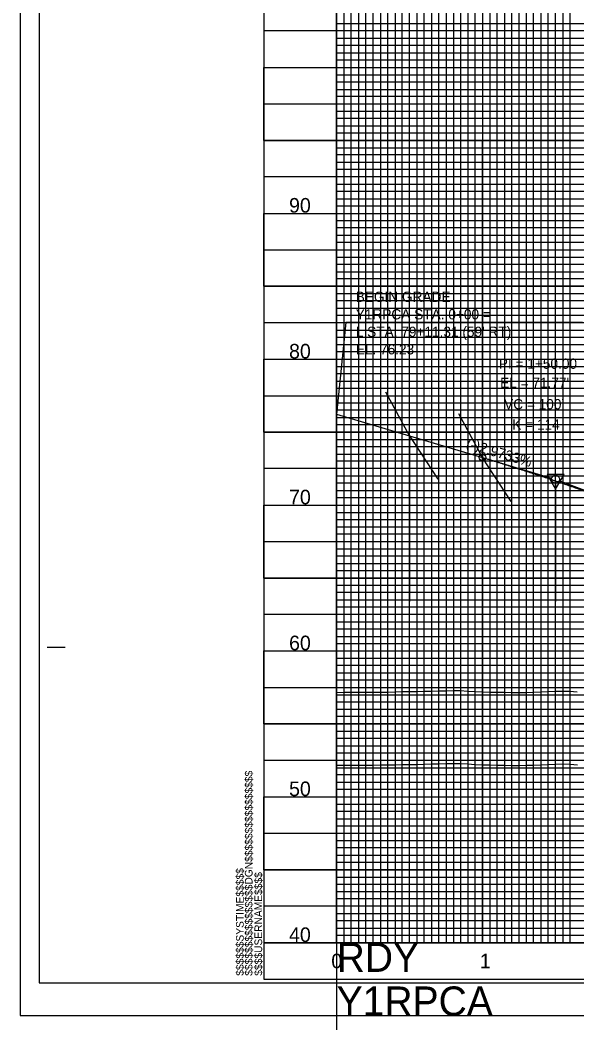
# Model space of a CAD drawing. Extents: x 2345490 to 2436403, y 465165 to 573888.
# Drawn here: x 2410678 to 2411060, y 544801 to 545488 of the extents above; entities that cross this region are included whole.
import ezdxf

# ---------------------------------------------------------------- set-up
doc = ezdxf.new("R2010")
doc.units = 0
for name, color, linetype in [('Old_Level_1', 7, 'Continuous'), ('Old_Level_18', 7, 'Continuous'), ('Old_Level_2', 7, 'Continuous'), ('Old_Level_40', 7, 'Continuous'), ('Old_Level_41', 7, 'Continuous'), ('Old_Level_42', 7, 'Continuous'), ('Old_Level_43', 7, 'Continuous'), ('Old_Level_50', 7, 'Continuous'), ('Old_Level_51', 7, 'Continuous'), ('Old_Level_52', 7, 'Continuous'), ('Old_Level_57', 7, 'Continuous'), ('Old_Level_61', 7, 'Continuous'), ('Old_Level_63', 7, 'Continuous')]:
    doc.layers.add(name, color=color, linetype=linetype)

msp = doc.modelspace()

# ---------------------------------------------------------------- linework, layer by layer
at = {"layer": 'Old_Level_1'}
msp.add_lwpolyline([(2410895.325, 544977.168), (2410900.325, 544977.19), (2410905.325, 544977.22475), (2410910.325, 544977.25925), (2410915.325, 544977.2935), (2410920.325, 544977.32775), (2410925.325, 544977.3615), (2410930.325, 544977.39525), (2410935.325, 544977.53275), (2410940.325, 544977.6745), (2410945.325, 544977.679), (2410950.325, 544977.806), (2410955.325, 544977.9325), (2410960.325, 544978.059), (2410965.325, 544978.18525), (2410970.325, 544978.311), (2410975.325, 544978.4365), (2410980.325, 544978.43975), (2410985.325, 544978.08475), (2410990.325, 544977.73025), (2410995.325, 544977.458), (2411000.325, 544977.3685), (2411005.325, 544977.2795), (2411010.325, 544977.19125), (2411015.325, 544977.1035), (2411020.325, 544977.01625), (2411025.325, 544977.147), (2411030.325, 544977.332), (2411035.325, 544977.51725), (2411040.325, 544977.70275), (2411045.325, 544977.8885), (2411050.325, 544978.0745), (2411055.325, 544977.90775), (2411060.325, 544977.41125)], dxfattribs=at)
at = {"layer": 'Old_Level_18'}
msp.add_line((2410845.325, 544830.52975), (2410845.325, 544830.52975), dxfattribs=at)
msp.add_line((2410845.325, 544830.52975), (2410845.325, 544830.52975), dxfattribs=at)
msp.add_lwpolyline([(2412345.325, 545880.52975), (2410845.325, 545880.52975), (2410845.325, 544830.52975), (2412345.325, 544830.52975)], close=True, dxfattribs=at)
at = {"layer": 'Old_Level_2'}
for p, q in [((2410901.545, 545280.7135), (2410895.325, 545217.8295)), ((2411063.7915, 545280.7135), (2410901.545, 545280.7135)), ((2410895.325, 545217.8295), (2410995.325, 545188.10725)), ((2410995.325, 545188.10725), (2411042.689, 545174.02925)), ((2411095.325, 545154.00725), (2411047.89175, 545172.25825))]:
    msp.add_line(p, q, dxfattribs=at)
msp.add_lwpolyline([(2411051.25075, 545176.5305), (2411039.50825, 545176.516), (2411045.39175, 545166.39775)], close=True, dxfattribs=at)
for centre, radius in [((2410995.325, 545188.10725), 2.25), ((2411045.325, 545173.246), 2.75), ((2411045.325, 545173.246), 2.75)]:
    msp.add_circle(centre, radius, dxfattribs=at)
msp.add_spline([(2410995.325, 545188.10725), (2410997.325, 545187.511), (2410999.325, 545186.91125), (2411001.325, 545186.308), (2411003.325, 545185.70125), (2411005.325, 545185.09125), (2411007.325, 545184.4775), (2411009.325, 545183.86025), (2411011.325, 545183.2395), (2411013.325, 545182.61525), (2411015.325, 545181.9875), (2411017.325, 545181.3565), (2411019.325, 545180.72175), (2411021.325, 545180.0835), (2411023.325, 545179.44175), (2411025.325, 545178.7965), (2411027.325, 545178.14775), (2411029.325, 545177.4955), (2411031.325, 545176.83975), (2411033.325, 545176.1805), (2411035.325, 545175.51775), (2411037.325, 545174.8515), (2411039.325, 545174.18175), (2411041.325, 545173.5085), (2411043.325, 545172.83175), (2411045.325, 545172.1515), (2411047.325, 545171.46775), (2411049.325, 545170.7805), (2411051.325, 545170.08975), (2411053.325, 545169.3955), (2411055.325, 545168.69775), (2411057.325, 545167.9965), (2411059.325, 545167.29175), (2411061.325, 545166.5835), (2411063.325, 545165.87175), (2411065.325, 545165.1565), (2411067.325, 545164.43775), (2411069.325, 545163.7155), (2411071.325, 545162.98975), (2411073.325, 545162.2605), (2411075.325, 545161.5275), (2411077.325, 545160.79125), (2411079.325, 545160.0515), (2411081.325, 545159.30825), (2411083.325, 545158.5615), (2411085.325, 545157.81125), (2411087.325, 545157.05725), (2411089.325, 545156.3), (2411091.325, 545155.53925), (2411093.325, 545154.775), (2411095.325, 545154.00725)], degree=3, dxfattribs=at)
at = {"layer": 'Old_Level_40'}
msp.add_line((2410845.325, 544830.52975), (2410845.325, 544830.52975), dxfattribs=at)
msp.add_line((2410845.325, 544830.52975), (2410845.325, 544830.52975), dxfattribs=at)
msp.add_line((2410845.325, 544830.52975), (2410845.325, 544830.52975), dxfattribs=at)
msp.add_line((2410845.325, 544830.52975), (2410845.325, 544830.52975), dxfattribs=at)
at = {"layer": 'Old_Level_41'}
for p, q in [((2410696.825, 545058.02975), (2410709.325, 545058.02975)), ((2412345.325, 544855.52975), (2410845.325, 544855.52975))]:
    msp.add_line(p, q, dxfattribs=at)
for points in [[(2410845.325, 545880.52975), (2410895.325, 545880.52975), (2410895.325, 544855.52975), (2410945.325, 544855.52975), (2410945.325, 545880.52975), (2410995.325, 545880.52975), (2410995.325, 544855.52975), (2411045.325, 544855.52975), (2411045.325, 545880.52975), (2411095.325, 545880.52975), (2411095.325, 544855.52975), (2411145.325, 544855.52975), (2411145.325, 545880.52975), (2411195.325, 545880.52975), (2411195.325, 544855.52975), (2411245.325, 544855.52975), (2411245.325, 545880.52975), (2411295.325, 545880.52975), (2411295.325, 544855.52975), (2411345.325, 544855.52975), (2411345.325, 545880.52975), (2411395.325, 545880.52975), (2411395.325, 544855.52975), (2411445.325, 544855.52975)], [(2410920.325, 544855.52975), (2410920.325, 545880.52975), (2410970.325, 545880.52975), (2410970.325, 544855.52975), (2411020.325, 544855.52975), (2411020.325, 545880.52975), (2411070.325, 545880.52975), (2411070.325, 544855.52975), (2411120.325, 544855.52975), (2411120.325, 545880.52975), (2411170.325, 545880.52975), (2411170.325, 544855.52975), (2411220.325, 544855.52975), (2411220.325, 545880.52975), (2411270.325, 545880.52975), (2411270.325, 544855.52975), (2411320.325, 544855.52975), (2411320.325, 545880.52975), (2411370.325, 545880.52975), (2411370.325, 544855.52975), (2411420.325, 544855.52975), (2411420.325, 545880.52975), (2411470.325, 545880.52975)], [(2412345.325, 545480.52975), (2410845.325, 545480.52975), (2410845.325, 545430.52975), (2412345.325, 545430.52975)], [(2412345.325, 545380.52975), (2410845.325, 545380.52975), (2410845.325, 545330.52975), (2412345.325, 545330.52975)], [(2412345.325, 545280.52975), (2410845.325, 545280.52975), (2410845.325, 545230.52975), (2412345.325, 545230.52975)], [(2412345.325, 545205.52975), (2410845.325, 545205.52975), (2410845.325, 545255.52975), (2412345.325, 545255.52975)], [(2412345.325, 545180.52975), (2410845.325, 545180.52975), (2410845.325, 545130.52975), (2412345.325, 545130.52975)], [(2412345.325, 545105.52975), (2410845.325, 545105.52975), (2410845.325, 545155.52975), (2412345.325, 545155.52975)], [(2412345.325, 545080.52975), (2410845.325, 545080.52975), (2410845.325, 545030.52975), (2412345.325, 545030.52975)], [(2412345.325, 544980.52975), (2410845.325, 544980.52975), (2410845.325, 544930.52975), (2412345.325, 544930.52975)], [(2412345.325, 544905.52975), (2410845.325, 544905.52975), (2410845.325, 544955.52975), (2412345.325, 544955.52975)], [(2412345.325, 544880.52975), (2410845.325, 544880.52975)], [(2410882.825, 544830.52975), (2410882.825, 544830.52975)]]:
    msp.add_lwpolyline(points, dxfattribs=at)
at = {"layer": 'Old_Level_42'}
for points in [[(2412345.325, 545405.52975), (2410845.325, 545405.52975), (2410845.325, 545455.52975), (2412345.325, 545455.52975)], [(2412345.325, 545305.52975), (2410845.325, 545305.52975), (2410845.325, 545355.52975), (2412345.325, 545355.52975)], [(2412345.325, 545005.52975), (2410845.325, 545005.52975), (2410845.325, 545055.52975), (2412345.325, 545055.52975)]]:
    msp.add_lwpolyline(points, dxfattribs=at)
at = {"layer": 'Old_Level_43'}
for points in [[(2410900.325, 545880.52975), (2410900.325, 544855.52975), (2410905.325, 544855.52975), (2410905.325, 545880.52975)], [(2410910.325, 545880.52975), (2410910.325, 544855.52975), (2410915.325, 544855.52975), (2410915.325, 545880.52975)], [(2410925.325, 545880.52975), (2410925.325, 544855.52975), (2410930.325, 544855.52975), (2410930.325, 545880.52975)], [(2410935.325, 545880.52975), (2410935.325, 544855.52975), (2410940.325, 544855.52975), (2410940.325, 545880.52975)], [(2410950.325, 545880.52975), (2410950.325, 544855.52975), (2410955.325, 544855.52975), (2410955.325, 545880.52975)], [(2410960.325, 545880.52975), (2410960.325, 544855.52975), (2410965.325, 544855.52975), (2410965.325, 545880.52975)], [(2410975.325, 545880.52975), (2410975.325, 544855.52975), (2410980.325, 544855.52975), (2410980.325, 545880.52975)], [(2410985.325, 545880.52975), (2410985.325, 544855.52975), (2410990.325, 544855.52975), (2410990.325, 545880.52975)], [(2411000.325, 545880.52975), (2411000.325, 544855.52975), (2411005.325, 544855.52975), (2411005.325, 545880.52975)], [(2411010.325, 545880.52975), (2411010.325, 544855.52975), (2411015.325, 544855.52975), (2411015.325, 545880.52975)], [(2411025.325, 545880.52975), (2411025.325, 544855.52975), (2411030.325, 544855.52975), (2411030.325, 545880.52975)], [(2411035.325, 545880.52975), (2411035.325, 544855.52975), (2411040.325, 544855.52975), (2411040.325, 545880.52975)], [(2411050.325, 545880.52975), (2411050.325, 544855.52975), (2411055.325, 544855.52975), (2411055.325, 545880.52975)], [(2412295.325, 545485.52975), (2410895.325, 545485.52975), (2410895.325, 545475.52975), (2412295.325, 545475.52975)], [(2412295.325, 545470.52975), (2410895.325, 545470.52975), (2410895.325, 545465.52975), (2412295.325, 545465.52975)], [(2412295.325, 545460.52975), (2410895.325, 545460.52975), (2410895.325, 545450.52975), (2412295.325, 545450.52975)], [(2412295.325, 545445.52975), (2410895.325, 545445.52975), (2410895.325, 545440.52975), (2412295.325, 545440.52975)], [(2412295.325, 545435.52975), (2410895.325, 545435.52975), (2410895.325, 545425.52975), (2412295.325, 545425.52975)], [(2412295.325, 545420.52975), (2410895.325, 545420.52975), (2410895.325, 545415.52975), (2412295.325, 545415.52975)], [(2412295.325, 545410.52975), (2410895.325, 545410.52975), (2410895.325, 545400.52975), (2412295.325, 545400.52975)], [(2412295.325, 545395.52975), (2410895.325, 545395.52975), (2410895.325, 545390.52975), (2412295.325, 545390.52975)], [(2412295.325, 545385.52975), (2410895.325, 545385.52975), (2410895.325, 545375.52975), (2412295.325, 545375.52975)], [(2412295.325, 545370.52975), (2410895.325, 545370.52975), (2410895.325, 545365.52975), (2412295.325, 545365.52975)], [(2412295.325, 545360.52975), (2410895.325, 545360.52975)], [(2410895.325, 545350.52975), (2412295.325, 545350.52975)], [(2412295.325, 545345.52975), (2410895.325, 545345.52975), (2410895.325, 545340.52975), (2412295.325, 545340.52975)], [(2412295.325, 545335.52975), (2410895.325, 545335.52975), (2410895.325, 545325.52975), (2412295.325, 545325.52975)], [(2412295.325, 545320.52975), (2410895.325, 545320.52975), (2410895.325, 545315.52975), (2412295.325, 545315.52975)], [(2412295.325, 545310.52975), (2410895.325, 545310.52975), (2410895.325, 545300.52975), (2412295.325, 545300.52975)], [(2412295.325, 545295.52975), (2410895.325, 545295.52975), (2410895.325, 545290.52975), (2412295.325, 545290.52975)], [(2412295.325, 545285.52975), (2410895.325, 545285.52975), (2410895.325, 545275.52975), (2412295.325, 545275.52975)], [(2412295.325, 545270.52975), (2410895.325, 545270.52975), (2410895.325, 545265.52975), (2412295.325, 545265.52975)], [(2412295.325, 545260.52975), (2410895.325, 545260.52975), (2410895.325, 545250.52975), (2412295.325, 545250.52975)], [(2412295.325, 545245.52975), (2410895.325, 545245.52975), (2410895.325, 545240.52975), (2412295.325, 545240.52975)], [(2412295.325, 545235.52975), (2410895.325, 545235.52975), (2410895.325, 545225.52975), (2412295.325, 545225.52975)], [(2412295.325, 545220.52975), (2410895.325, 545220.52975), (2410895.325, 545215.52975), (2412295.325, 545215.52975)], [(2412295.325, 545210.52975), (2410895.325, 545210.52975), (2410895.325, 545200.52975), (2412295.325, 545200.52975)], [(2412295.325, 545195.52975), (2410895.325, 545195.52975), (2410895.325, 545190.52975), (2412295.325, 545190.52975)], [(2412295.325, 545185.52975), (2410895.325, 545185.52975), (2410895.325, 545175.52975), (2412295.325, 545175.52975)], [(2412295.325, 545170.52975), (2410895.325, 545170.52975), (2410895.325, 545165.52975), (2412295.325, 545165.52975)], [(2412295.325, 545160.52975), (2410895.325, 545160.52975), (2410895.325, 545150.52975), (2412295.325, 545150.52975)], [(2412295.325, 545145.52975), (2410895.325, 545145.52975), (2410895.325, 545140.52975), (2412295.325, 545140.52975)], [(2412295.325, 545135.52975), (2410895.325, 545135.52975), (2410895.325, 545125.52975), (2412295.325, 545125.52975)], [(2412295.325, 545120.52975), (2410895.325, 545120.52975), (2410895.325, 545115.52975), (2412295.325, 545115.52975)], [(2412295.325, 545110.52975), (2410895.325, 545110.52975), (2410895.325, 545100.52975), (2412295.325, 545100.52975)], [(2412295.325, 545095.52975), (2410895.325, 545095.52975), (2410895.325, 545090.52975), (2412295.325, 545090.52975)], [(2412295.325, 545085.52975), (2410895.325, 545085.52975), (2410895.325, 545075.52975), (2412295.325, 545075.52975)], [(2412295.325, 545070.52975), (2410895.325, 545070.52975), (2410895.325, 545065.52975), (2412295.325, 545065.52975)], [(2412295.325, 545060.52975), (2410895.325, 545060.52975)], [(2410895.325, 545050.52975), (2412295.325, 545050.52975)], [(2412295.325, 545045.52975), (2410895.325, 545045.52975), (2410895.325, 545040.52975), (2412295.325, 545040.52975)], [(2412295.325, 545035.52975), (2410895.325, 545035.52975)], [(2410895.325, 545025.52975), (2412295.325, 545025.52975)], [(2412295.325, 545020.52975), (2410895.325, 545020.52975), (2410895.325, 545015.52975), (2412295.325, 545015.52975)], [(2412295.325, 545010.52975), (2410895.325, 545010.52975), (2410895.325, 545000.52975), (2412295.325, 545000.52975)], [(2412295.325, 544995.52975), (2410895.325, 544995.52975), (2410895.325, 544990.52975), (2412295.325, 544990.52975)], [(2412295.325, 544985.52975), (2410895.325, 544985.52975), (2410895.325, 544975.52975), (2412295.325, 544975.52975)], [(2412295.325, 544970.52975), (2410895.325, 544970.52975), (2410895.325, 544965.52975), (2412295.325, 544965.52975)], [(2412295.325, 544960.52975), (2410895.325, 544960.52975), (2410895.325, 544950.52975), (2412295.325, 544950.52975)], [(2412295.325, 544945.52975), (2410895.325, 544945.52975), (2410895.325, 544940.52975), (2412295.325, 544940.52975)], [(2412295.325, 544935.52975), (2410895.325, 544935.52975), (2410895.325, 544925.52975), (2412295.325, 544925.52975)], [(2412295.325, 544920.52975), (2410895.325, 544920.52975), (2410895.325, 544915.52975), (2412295.325, 544915.52975)], [(2412295.325, 544910.52975), (2410895.325, 544910.52975), (2410895.325, 544900.52975), (2412295.325, 544900.52975)], [(2412295.325, 544895.52975), (2410895.325, 544895.52975), (2410895.325, 544890.52975), (2412295.325, 544890.52975)], [(2412295.325, 544885.52975), (2410895.325, 544885.52975), (2410895.325, 544875.52975), (2412295.325, 544875.52975)], [(2412295.325, 544870.52975), (2410895.325, 544870.52975), (2410895.325, 544865.52975), (2412295.325, 544865.52975)], [(2412295.325, 544860.52975), (2410895.325, 544860.52975)]]:
    msp.add_lwpolyline(points, dxfattribs=at)
at = {"layer": 'Old_Level_50'}
msp.add_line((2410678.325, 544805.52975), (2410678.325, 544805.52975), dxfattribs=at)
msp.add_lwpolyline([(2412357.825, 545883.07975), (2410691.325, 545883.07975), (2410691.325, 544827.97975), (2412357.825, 544827.97975)], close=True, dxfattribs=at)
at = {"layer": 'Old_Level_51'}
msp.add_lwpolyline([(2412362.325, 545905.52975), (2410678.325, 545905.52975), (2410678.325, 544805.52975), (2412362.325, 544805.52975)], close=True, dxfattribs=at)
at = {"layer": 'Old_Level_52'}
msp.add_line((2410691.325, 544827.97975), (2410691.325, 544827.97975), dxfattribs=at)
at = {"layer": 'Old_Level_57'}
for p, q in [((2410845.32525, 545405.52975), (2417795.32475, 545405.52975)), ((2410895.32475, 544855.52975), (2410895.32475, 545405.52975)), ((2410995.32475, 544855.52975), (2410995.32475, 545405.52975)), ((2410845.32525, 545355.52975), (2417795.32475, 545355.52975)), ((2410845.32525, 545305.52975), (2417795.32475, 545305.52975)), ((2410845.32525, 545255.52975), (2417795.32475, 545255.52975)), ((2410845.32525, 545205.52975), (2417795.32475, 545205.52975)), ((2410845.32525, 545155.52975), (2417795.32475, 545155.52975)), ((2410845.32525, 545105.52975), (2417795.32475, 545105.52975)), ((2410845.32525, 545055.52975), (2417795.32475, 545055.52975)), ((2410845.32525, 545005.52975), (2417795.32475, 545005.52975)), ((2410845.32525, 544955.52975), (2417795.32475, 544955.52975)), ((2410845.325, 544905.52975), (2417795.32475, 544905.52975)), ((2410845.32525, 544855.52975), (2417795.32475, 544855.52975))]:
    msp.add_line(p, q, dxfattribs=at)
at = {"layer": 'Old_Level_61'}
msp.add_lwpolyline([(2410895.105, 545027.1675), (2410900.105, 545027.1895), (2410905.105, 545027.22425), (2410910.105, 545027.25875), (2410915.105, 545027.293), (2410920.105, 545027.32725), (2410925.105, 545027.361), (2410930.105, 545027.39475), (2410935.105, 545027.53225), (2410940.105, 545027.674), (2410945.105, 545027.6785), (2410950.105, 545027.8055), (2410955.105, 545027.932), (2410960.105, 545028.0585), (2410965.105, 545028.18475), (2410970.105, 545028.3105), (2410975.105, 545028.436), (2410980.105, 545028.43925), (2410985.105, 545028.08425), (2410990.105, 545027.72975), (2410995.105, 545027.4575), (2411000.105, 545027.368), (2411005.105, 545027.279), (2411010.105, 545027.19075), (2411015.105, 545027.103), (2411020.105, 545027.01575), (2411025.105, 545027.1465), (2411030.105, 545027.3315), (2411035.105, 545027.51675), (2411040.105, 545027.70225), (2411045.105, 545027.888), (2411050.105, 545028.074), (2411055.105, 545027.90725), (2411060.105, 545027.41075)], dxfattribs=at)
at = {"layer": 'Old_Level_63'}
for p, q in [((2410895.325, 544855.52975), (2410895.325, 547355.52975)), ((2410945.325, 545203.01975), (2410945.325, 545315.37625)), ((2410995.325, 545188.12975), (2410995.325, 545315.37625)), ((2411045.325, 545173.12975), (2411045.325, 545314.22875)), ((2410945.325, 545203.01975), (2410929.081, 545232.972)), ((2410895.325, 545217.86975), (2410895.325, 545089.34875)), ((2410995.325, 545188.12975), (2410979.081, 545218.082)), ((2410945.325, 545202.95975), (2410945.325, 545089.34875)), ((2410945.325, 545202.95975), (2410964.639, 545173.31)), ((2410995.325, 545187.67975), (2410995.325, 545089.34875)), ((2410995.325, 545187.67975), (2411014.639, 545158.03)), ((2411045.325, 545171.59975), (2411045.325, 545089.34875)), ((2410895.325, 544855.52975), (2417769.23375, 544855.52975)), ((2410895.325, 544855.52975), (2410895.325, 542355.52975))]:
    msp.add_line(p, q, dxfattribs=at)

# ---------------------------------------------------------------- texts
at = {"layer": 'Old_Level_1'}
for s, height, p in [('90', 10.000001, (2410862.7115, 545356.0295)), ('80', 10.000001, (2410862.7115, 545256.0295)), ('70', 10.000001, (2410862.7115, 545156.0295)), ('60', 10.000001, (2410862.7115, 545056.0295)), ('50', 10.000001, (2410862.7115, 544956.0295)), ('40', 10.000001, (2410862.7115, 544856.0295)), ('0', 10, (2410891.666, 544838.0295)), ('1', 10, (2410993.5055, 544838.0295))]:
    msp.add_text(s, height=height, dxfattribs=at).set_placement(p)
at = {"layer": 'Old_Level_2'}
for s, height, p in [('BEGIN GRADE', 7.0000005, (2410908.38875, 545294.8385)), ('Y1RPCA STA. 0+00 =', 7.0000005, (2410908.38875, 545282.83825)), ("L STA. 79+11.31 (59' RT)", 7.0000005, (2410908.38875, 545270.83825)), ('EL. 76.23', 7.000001, (2410908.38875, 545258.83825)), ('PI = 1+50.00', 7.0000005, (2411006.45825, 545248.97125)), ("EL = 71.77'", 7.0000005, (2411007.31775, 545235.84775)), ("VC = 100'", 7.000001, (2411010.0935, 545221.202)), ('K = 114', 7.000001, (2411015.679, 545207.26675))]:
    msp.add_text(s, height=height, dxfattribs=at).set_placement(p)
msp.add_text('(-)2.9733%', height=7.000001, rotation=343.44688056, dxfattribs=at).set_placement((2410983.53925, 545194.7395))
at = {"layer": 'Old_Level_41'}
for s, p in [('$$$$$$$$$$$$$$$$DGN$$$$$$$$$$$$$$$$', (2410837.675, 544832.89225)), ('$$$$$$SYSTIME$$$$$', (2410831.625, 544832.89225)), ('$$$$USERNAME$$$$', (2410844.25, 544832.90475))]:
    msp.add_text(s, height=5.25, rotation=90, dxfattribs=at).set_placement(p)
at = {"layer": 'Old_Level_63'}
for s, p in [('RDY', (2410895.325, 544835.52975)), ('Y1RPCA', (2410895.325, 544805.52975))]:
    msp.add_text(s, height=20, dxfattribs=at).set_placement(p)

doc.saveas('drawing.dxf')
